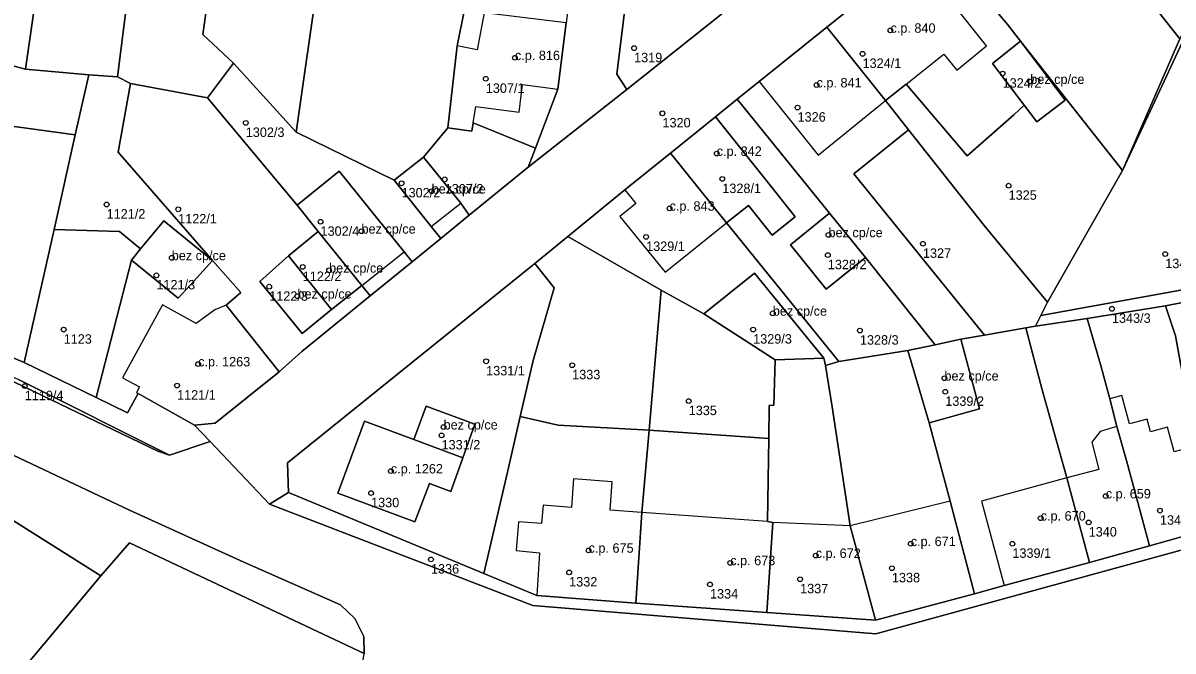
# Model space of a CAD drawing. Extents: x -878211 to -870363, y -1058464 to -1052522.
# Drawn here: x -875140.3 to -875018.8, y -1056399.5 to -1056333.1 of the extents above; entities that cross this region are included whole.
import ezdxf

# ---------------------------------------------------------------- set-up
doc = ezdxf.new("R2010")
doc.units = 0
for name, color, linetype in [('Vrstva 50', 7, 'Continuous'), ('Vrstva 51', 7, 'Continuous'), ('Vrstva 52', 7, 'Continuous')]:
    doc.layers.add(name, color=color, linetype=linetype)

msp = doc.modelspace()

# ---------------------------------------------------------------- linework, layer by layer
at = {"layer": 'Vrstva 50'}
for centre in [(-875048.62, -1056333.88994), (-875075.71, -1056335.76994), (-875088.3, -1056336.77994), (-875051.57, -1056336.36994), (-875036.77, -1056338.45994), (-875091.38, -1056339.00994), (-875056.43, -1056339.66994), (-875033.85, -1056339.29994), (-875058.44, -1056342.04994), (-875072.71, -1056342.65994), (-875116.74, -1056343.66994), (-875066.98, -1056346.90994), (-875100.28, -1056350.05994), (-875095.72, -1056349.63994), (-875066.39, -1056349.59994), (-875036.14, -1056350.30994), (-875097.1, -1056350.89994), (-875131.44, -1056352.29994), (-875123.88, -1056352.80994), (-875071.96, -1056352.70994), (-875108.84, -1056354.11994), (-875104.51, -1056355.12994), (-875055.17, -1056355.50994), (-875074.44, -1056355.71994), (-875045.19, -1056356.44994), (-875124.56, -1056357.93994), (-875055.24, -1056357.64994), (-875019.59, -1056357.53994), (-875110.72, -1056358.89994), (-875126.18, -1056359.78994), (-875107.93, -1056359.25994), (-875114.26, -1056360.98994), (-875111.28, -1056361.99994), (-875061.05, -1056363.80994), (-875025.22, -1056363.32994), (-875135.98, -1056365.52994), (-875063.13, -1056365.51994), (-875051.85, -1056365.62994), (-875091.34, -1056368.87994), (-875121.77, -1056369.16994), (-875082.25, -1056369.28994), (-875042.92, -1056370.66994), (-875140.09, -1056371.49994), (-875124, -1056371.43994), (-875042.83, -1056372.09994), (-875069.94, -1056373.07994), (-875095.84, -1056375.83994), (-875096.05, -1056376.70994), (-875101.41, -1056380.48994), (-875103.5, -1056382.81994), (-875025.87, -1056383.12994), (-875020.15, -1056384.66994), (-875032.75, -1056385.46994), (-875027.68, -1056385.91994), (-875046.48, -1056388.16994), (-875035.74, -1056388.16994), (-875080.52, -1056388.86994), (-875056.52, -1056389.41994), (-875097.17, -1056389.82994), (-875065.55, -1056390.18994), (-875082.57, -1056391.19994), (-875058.17, -1056391.91994), (-875048.47, -1056390.75994), (-875067.69, -1056392.46994)]:
    msp.add_circle(centre, 0.25, dxfattribs=at)
at = {"layer": 'Vrstva 51'}
for points in [[(-875086.13, -1056346.33), (-875086.89, -1056348.34), (-875076.46, -1056340.14), (-875077.53, -1056338.53), (-875075.63, -1056323.05), (-875074.74, -1056315.99), (-875073.87, -1056308.99), (-875073.15, -1056303.38), (-875072.72, -1056299.95), (-875071.81, -1056292.25), (-875070.73, -1056284.13), (-875076.61, -1056283.36), (-875077.7, -1056291.45), (-875078.31, -1056297.58), (-875078.46, -1056297.56), (-875079.11, -1056301.27), (-875079.44, -1056305.66), (-875080.29, -1056312.68), (-875081.16, -1056319.65), (-875081.56, -1056322.87), (-875082, -1056326.08), (-875082.88, -1056333.09), (-875083.78, -1056340.09)], [(-875125.4, -1056300.05), (-875129.36, -1056300.69), (-875134.54, -1056299.86), (-875137.13, -1056317.85), (-875140.03, -1056338), (-875133.33, -1056338.6), (-875130.3, -1056338.79)], [(-875116.92, -1056303.77), (-875116.87, -1056300.48), (-875123.23, -1056299.7), (-875125.4, -1056300.05), (-875130.3, -1056338.79), (-875128.91, -1056339.51), (-875120.8, -1056341.02), (-875118.05, -1056337.37), (-875121.27, -1056334.33), (-875117.48, -1056307.33)], [(-875105.97, -1056302.34), (-875111.35, -1056301.42), (-875116.57, -1056300.53), (-875116.87, -1056300.48), (-875116.92, -1056303.77), (-875117.48, -1056307.33), (-875121.27, -1056334.33), (-875118.05, -1056337.37), (-875111.43, -1056344.64), (-875106.63, -1056311.13)], [(-875010.87, -1056321.51), (-875022.27, -1056307.12), (-875025.61, -1056309.81), (-875033.1, -1056315.81), (-875027.75, -1056322.53), (-875018.04, -1056334.77), (-875012.72, -1056325.15)], [(-875101.07, -1056349.73), (-875097.97, -1056347.29), (-875095.38, -1056344.18), (-875094.41, -1056335.53), (-875093.63, -1056331.68), (-875093.46, -1056328.46), (-875092.39, -1056321.38), (-875093.4, -1056321.32), (-875094.69, -1056320.99), (-875093.51, -1056314.18), (-875106.63, -1056311.13), (-875111.43, -1056344.64)], [(-875137.13, -1056317.85), (-875149.17, -1056313.02), (-875152.23, -1056334.75), (-875149.92, -1056335.39), (-875140.03, -1056338)], [(-875034.88, -1056335.04), (-875024.46, -1056348.23), (-875024.09, -1056348.7), (-875018.04, -1056334.77), (-875027.75, -1056322.53), (-875033.1, -1056315.81), (-875040.55, -1056321.74), (-875043.75, -1056324.31), (-875036.22, -1056333.29)], [(-875076.46, -1056340.14), (-875066.29, -1056332.03), (-875065.94, -1056330.45), (-875073.14, -1056329.43), (-875072.3, -1056323.49), (-875075.63, -1056323.05), (-875077.53, -1056338.53)], [(-875037.83, -1056337.4), (-875034.88, -1056335.04), (-875036.22, -1056333.29), (-875043.75, -1056324.31), (-875047.57, -1056327.31), (-875055.36, -1056333.56), (-875049.14, -1056341.32), (-875046.96, -1056339.57), (-875040.53, -1056347.16), (-875035.6, -1056342.81), (-875034.48, -1056341.8)], [(-875012.72, -1056325.15), (-875017.78, -1056335.1), (-875024.09, -1056348.7), (-875032.04, -1056362.61), (-875032.74, -1056364.05), (-875004.56, -1056358.93), (-875005.51, -1056355.03), (-875012.73, -1056339.57), (-875007.18, -1056330.72), (-875005.97, -1056328.79), (-875008.25, -1056327.56), (-875010.03, -1056326.6)], [(-875012.72, -1056325.15), (-875018.04, -1056334.77), (-875024.09, -1056348.7), (-875017.78, -1056335.1)], [(-875086.13, -1056346.33), (-875083.78, -1056340.09), (-875082.88, -1056333.09), (-875091.56, -1056332.02), (-875093.63, -1056331.68), (-875094.41, -1056335.53), (-875095.38, -1056344.18), (-875092.84, -1056344.56), (-875092.71, -1056343.67)], [(-875055.08, -1056353.21), (-875051.26, -1056357.91), (-875043.91, -1056367.13), (-875041.18, -1056366.54), (-875038.67, -1056366.1), (-875052.48, -1056349.05), (-875046.72, -1056344.39), (-875049.14, -1056341.32), (-875055.36, -1056333.56), (-875062.48, -1056339.29), (-875064.81, -1056341.16)], [(-875151.54, -1056342.64), (-875134.75, -1056344.94), (-875133.33, -1056338.6), (-875140.03, -1056338), (-875149.92, -1056335.39)], [(-875034.48, -1056341.8), (-875035.6, -1056342.81), (-875040.53, -1056347.16), (-875046.96, -1056339.57), (-875049.14, -1056341.32), (-875046.72, -1056344.39), (-875038.73, -1056354.53), (-875032.04, -1056362.61), (-875024.09, -1056348.7), (-875024.46, -1056348.23), (-875034.88, -1056335.04), (-875030.15, -1056341.27), (-875033.15, -1056343.55)], [(-875034.88, -1056335.04), (-875037.83, -1056337.4), (-875034.48, -1056341.8), (-875033.15, -1056343.55), (-875030.15, -1056341.27)], [(-875099.16, -1056358.35), (-875096.68, -1056356.34), (-875096.13, -1056355.88), (-875097.14, -1056354.62), (-875101.07, -1056349.73), (-875111.43, -1056344.64), (-875118.05, -1056337.37), (-875120.8, -1056341.02), (-875111.31, -1056352.38), (-875106.86, -1056348.79), (-875100.01, -1056357.29)], [(-875127.85, -1056357), (-875125.41, -1056354.02), (-875120.25, -1056358.23), (-875130.21, -1056346.76), (-875128.91, -1056339.51), (-875130.3, -1056338.79), (-875133.33, -1056338.6), (-875134.75, -1056344.94), (-875137, -1056354.96), (-875130.09, -1056355.17)], [(-875113.21, -1056369.99), (-875110.8, -1056367.84), (-875103.59, -1056361.96), (-875104.47, -1056360.88), (-875107.67, -1056363.39), (-875110.78, -1056365.95), (-875115.27, -1056360.43), (-875112.23, -1056357.73), (-875109.1, -1056355.16), (-875111.31, -1056352.38), (-875120.8, -1056341.02), (-875128.91, -1056339.51), (-875130.21, -1056346.76), (-875120.25, -1056358.23), (-875117.26, -1056361.61), (-875118.81, -1056362.95)], [(-875043.91, -1056367.13), (-875051.26, -1056357.91), (-875055.43, -1056361.25), (-875059.2, -1056356.55), (-875055.08, -1056353.21), (-875064.81, -1056341.16), (-875067.1, -1056343.03), (-875061.23, -1056350.39), (-875058.69, -1056353.61), (-875061.13, -1056355.55), (-875063.62, -1056352.39), (-875065.96, -1056354.23), (-875054.07, -1056368.9), (-875046.77, -1056367.73)], [(-875150.71, -1056364.56), (-875140.15, -1056368.99), (-875137, -1056354.96), (-875134.75, -1056344.94), (-875151.54, -1056342.64), (-875156.07, -1056362.83)], [(-875061.13, -1056355.55), (-875058.69, -1056353.61), (-875061.23, -1056350.39), (-875067.1, -1056343.03), (-875071.85, -1056346.88), (-875065.96, -1056354.23), (-875063.62, -1056352.39)], [(-875093.12, -1056353.43), (-875086.89, -1056348.34), (-875086.13, -1056346.33), (-875092.71, -1056343.67), (-875092.84, -1056344.56), (-875095.38, -1056344.18), (-875097.97, -1056347.29), (-875094.03, -1056352.17)], [(-875033.29, -1056365.17), (-875032.74, -1056364.05), (-875032.04, -1056362.61), (-875038.73, -1056354.53), (-875046.72, -1056344.39), (-875052.48, -1056349.05), (-875038.67, -1056366.1), (-875034.31, -1056365.34)], [(-875097.97, -1056347.29), (-875101.07, -1056349.73), (-875097.14, -1056354.62), (-875096.13, -1056355.88), (-875093.12, -1056353.43), (-875094.03, -1056352.17)], [(-875065.96, -1056354.23), (-875071.85, -1056346.88), (-875076.7, -1056350.76), (-875082.7, -1056355.69), (-875072.84, -1056361.34), (-875068.35, -1056363.86), (-875062.98, -1056359.55), (-875055.65, -1056368.54), (-875055.48, -1056369.31), (-875054.07, -1056368.9)], [(-875103.59, -1056361.96), (-875099.16, -1056358.35), (-875100.01, -1056357.29), (-875106.86, -1056348.79), (-875111.31, -1056352.38), (-875109.1, -1056355.16), (-875104.47, -1056360.88)], [(-875128.83, -1056358.19), (-875123.88, -1056362.2), (-875122.58, -1056360.78), (-875120.25, -1056358.23), (-875125.41, -1056354.02), (-875127.85, -1056357)], [(-875055.43, -1056361.25), (-875051.26, -1056357.91), (-875055.08, -1056353.21), (-875059.2, -1056356.55)], [(-875140.15, -1056368.99), (-875132.55, -1056372.7), (-875128.83, -1056358.19), (-875127.85, -1056357), (-875130.09, -1056355.17), (-875137, -1056354.96)], [(-875112.23, -1056357.73), (-875107.67, -1056363.39), (-875104.47, -1056360.88), (-875109.1, -1056355.16)], [(-875086.37, -1056368.79), (-875086.94, -1056371.24), (-875087.73, -1056374.7), (-875083.73, -1056375.62), (-875074.12, -1056376.15), (-875072.84, -1056361.34), (-875082.7, -1056355.69), (-875086.21, -1056358.53), (-875084.15, -1056361.11)], [(-875140.69, -1056370.83), (-875156.63, -1056364.33), (-875178.63, -1056358.65), (-875161.34, -1056363.22), (-875155.23, -1056365.27), (-875148.68, -1056367.74), (-875143.11, -1056370.16), (-875126.03, -1056378.37), (-875124.79, -1056378.79)], [(-875129.22, -1056374.33), (-875128.1, -1056372.27), (-875122.14, -1056375.64), (-875119.97, -1056375.42), (-875113.21, -1056369.99), (-875118.81, -1056362.95), (-875117.26, -1056361.61), (-875120.25, -1056358.23), (-875122.58, -1056360.78), (-875123.88, -1056362.2), (-875128.83, -1056358.19), (-875132.55, -1056372.7)], [(-875112.23, -1056357.73), (-875115.27, -1056360.43), (-875110.78, -1056365.95), (-875107.67, -1056363.39)], [(-875086.21, -1056358.53), (-875112.34, -1056379.61), (-875112.23, -1056382.76), (-875091.58, -1056391.31), (-875089.09, -1056380.6), (-875087.73, -1056374.7), (-875086.94, -1056371.24), (-875086.37, -1056368.79), (-875084.15, -1056361.11)], [(-875068.35, -1056363.86), (-875060.8, -1056368.74), (-875055.65, -1056368.54), (-875062.98, -1056359.55)], [(-875019.57, -1056363.03), (-875010.59, -1056361.24), (-875004.26, -1056360.14), (-875004.56, -1056358.93), (-875032.74, -1056364.05), (-875033.29, -1056365.17), (-875027.85, -1056364.34)], [(-875060.8, -1056368.74), (-875068.35, -1056363.86), (-875072.84, -1056361.34), (-875074.12, -1056376.15), (-875061.47, -1056377.03), (-875061.44, -1056373.54), (-875060.95, -1056373.51)], [(-875009.49, -1056366.43), (-875010.59, -1056361.24), (-875019.57, -1056363.03), (-875018.52, -1056366.2), (-875017.34, -1056372.57), (-875016.09, -1056376.48), (-875015.77, -1056377.69), (-875013.23, -1056386.13), (-875004.72, -1056383.89), (-875007.22, -1056374.2), (-875008.2, -1056370.88), (-875009.33, -1056367.45)], [(-875016.09, -1056376.48), (-875017.34, -1056372.57), (-875018.52, -1056366.2), (-875019.57, -1056363.03), (-875027.85, -1056364.34), (-875026.35, -1056369.47), (-875025.45, -1056372.85), (-875024.72, -1056375.76), (-875023.7, -1056379.37), (-875021.27, -1056388.39), (-875013.23, -1056386.13), (-875015.77, -1056377.69)], [(-875026.35, -1056369.47), (-875027.85, -1056364.34), (-875033.29, -1056365.17), (-875034.31, -1056365.34), (-875032.59, -1056371.9), (-875030, -1056381.2), (-875027.6, -1056390.15), (-875021.27, -1056388.39), (-875023.7, -1056379.37), (-875024.72, -1056375.76), (-875025.45, -1056372.85)], [(-875027.6, -1056390.15), (-875030, -1056381.2), (-875032.59, -1056371.9), (-875034.31, -1056365.34), (-875038.67, -1056366.1), (-875041.18, -1056366.54), (-875039.21, -1056373.89), (-875044.55, -1056375.4), (-875042.33, -1056383.66), (-875039.74, -1056393.47), (-875036.6, -1056392.59)], [(-875046.77, -1056367.73), (-875044.55, -1056375.4), (-875039.21, -1056373.89), (-875041.18, -1056366.54), (-875043.91, -1056367.13)], [(-875055.65, -1056368.54), (-875060.8, -1056368.74), (-875060.95, -1056373.51), (-875061.44, -1056373.54), (-875061.47, -1056377.03), (-875061.63, -1056385.82), (-875061.04, -1056385.91), (-875061.69, -1056395.43), (-875050.22, -1056396.26), (-875052.88, -1056386.28), (-875054.79, -1056373.7), (-875055.48, -1056369.31)], [(-875054.07, -1056368.9), (-875055.48, -1056369.31), (-875054.79, -1056373.7), (-875052.88, -1056386.28), (-875050.22, -1056396.26), (-875039.74, -1056393.47), (-875042.33, -1056383.66), (-875044.55, -1056375.4), (-875046.77, -1056367.73)], [(-875200.57, -1056396.01), (-875217.64, -1056397.55), (-875227.04, -1056398.38), (-875237.58, -1056399.31), (-875235.99, -1056416.34), (-875254.11, -1056418.23), (-875254.73, -1056418.15), (-875247.86, -1056467.52), (-875278.14, -1056485.01), (-875275.46, -1056496.62), (-875270.88, -1056517.13), (-875266.18, -1056516.99), (-875187.17, -1056501.5), (-875197.07, -1056487.59), (-875170.85, -1056444.56), (-875168.16, -1056440.42), (-875162.37, -1056427.89), (-875132.07, -1056391.57), (-875148.79, -1056381.04), (-875152.82, -1056377.86), (-875169.32, -1056371.19), (-875186.95, -1056368.75), (-875185.58, -1056394.58)], [(-875098.99, -1056377.15), (-875097.69, -1056373.63), (-875092.53, -1056375.52), (-875093.82, -1056379.08), (-875095.07, -1056382.65), (-875097.31, -1056381.79), (-875098.88, -1056385.87), (-875107.02, -1056382.83), (-875104.21, -1056375.2)], [(-875098.99, -1056377.15), (-875093.82, -1056379.08), (-875092.53, -1056375.52), (-875097.69, -1056373.63)], [(-875087.73, -1056374.7), (-875089.09, -1056380.6), (-875091.58, -1056391.31), (-875085.98, -1056393.64), (-875075.54, -1056394.44), (-875074.88, -1056384.88), (-875074.12, -1056376.15), (-875083.73, -1056375.62)], [(-875098.88, -1056385.87), (-875097.31, -1056381.79), (-875095.07, -1056382.65), (-875093.82, -1056379.08), (-875098.99, -1056377.15), (-875104.21, -1056375.2), (-875107.02, -1056382.83)], [(-875061.47, -1056377.03), (-875074.12, -1056376.15), (-875074.88, -1056384.88), (-875075.54, -1056394.44), (-875061.69, -1056395.43), (-875061.04, -1056385.91), (-875061.63, -1056385.82)], [(-875129.04, -1056388.07), (-875132.07, -1056391.57), (-875162.37, -1056427.89), (-875168.16, -1056440.42), (-875170.85, -1056444.56), (-875135.15, -1056450.99), (-875133.69, -1056451.25), (-875120.69, -1056432.42), (-875116.47, -1056426.87), (-875108.15, -1056409.44), (-875104.53, -1056401.78), (-875104.23, -1056399.79)]]:
    msp.add_lwpolyline(points, close=True, dxfattribs=at)
for points in [[(-875066.29, -1056332.03), (-875076.46, -1056340.14), (-875086.89, -1056348.34), (-875093.12, -1056353.43), (-875096.13, -1056355.88), (-875096.68, -1056356.34), (-875099.16, -1056358.35), (-875103.59, -1056361.96), (-875110.8, -1056367.84), (-875113.21, -1056369.99), (-875119.97, -1056375.42), (-875122.14, -1056375.64), (-875120.51, -1056377.36), (-875114.22, -1056383.98), (-875112.23, -1056382.76), (-875112.34, -1056379.61), (-875086.21, -1056358.53), (-875082.7, -1056355.69), (-875076.7, -1056350.76), (-875071.85, -1056346.88), (-875067.1, -1056343.03), (-875064.81, -1056341.16), (-875062.48, -1056339.29), (-875055.36, -1056333.56), (-875047.57, -1056327.31)], [(-875140.69, -1056370.83), (-875124.79, -1056378.79), (-875120.51, -1056377.36), (-875122.14, -1056375.64), (-875128.1, -1056372.27), (-875129.22, -1056374.33), (-875132.55, -1056372.7), (-875140.15, -1056368.99), (-875150.71, -1056364.56)], [(-875018.57, -1056401.39), (-875015, -1056398.93), (-875006.33, -1056396.55), (-875001.89, -1056395.35), (-875002.02, -1056394.71), (-874998.25, -1056393.44), (-874984.08, -1056391.71), (-874976.34, -1056387.44), (-874960.83, -1056377.33), (-874964.95, -1056371.04), (-874974.88, -1056377.04), (-875050.16, -1056397.7), (-875086.4, -1056394.69), (-875114.22, -1056383.98), (-875120.51, -1056377.36), (-875124.79, -1056378.79), (-875126.03, -1056378.37), (-875143.11, -1056370.16)], [(-875148.79, -1056381.04), (-875132.07, -1056391.57), (-875129.04, -1056388.07), (-875104.23, -1056399.79), (-875104.28, -1056397.98), (-875105.2, -1056396.08), (-875106.73, -1056394.62), (-875116.95, -1056390.1), (-875129.04, -1056384.62), (-875148.44, -1056375.46)], [(-875148.44, -1056375.46), (-875129.04, -1056384.62), (-875116.95, -1056390.1), (-875106.73, -1056394.62), (-875105.2, -1056396.08), (-875104.28, -1056397.98), (-875104.23, -1056399.79)], [(-875013.23, -1056386.13), (-875021.27, -1056388.39), (-875027.6, -1056390.15), (-875036.6, -1056392.59), (-875039.74, -1056393.47), (-875050.22, -1056396.26), (-875061.69, -1056395.43), (-875075.54, -1056394.44), (-875085.98, -1056393.64), (-875091.58, -1056391.31), (-875112.23, -1056382.76), (-875114.22, -1056383.98), (-875086.4, -1056394.69), (-875050.16, -1056397.7), (-874974.88, -1056377.04)]]:
    msp.add_lwpolyline(points, dxfattribs=at)
at = {"layer": 'Vrstva 52'}
for points in [[(-875047.57, -1056327.31), (-875055.36, -1056333.56), (-875049.14, -1056341.32), (-875046.96, -1056339.57), (-875042.98, -1056336.39), (-875041.61, -1056338.11), (-875038.46, -1056335.54), (-875042.24, -1056330.79), (-875043.77, -1056332.05)], [(-875094.41, -1056335.53), (-875095.38, -1056344.18), (-875092.84, -1056344.56), (-875092.71, -1056343.67), (-875092.44, -1056341.92), (-875087.85, -1056342.55), (-875087.49, -1056339.61), (-875083.78, -1056340.09), (-875082.88, -1056333.09), (-875091.56, -1056332.02), (-875092.3, -1056335.93)], [(-875055.36, -1056333.56), (-875062.48, -1056339.29), (-875056.26, -1056347.09), (-875049.14, -1056341.32)], [(-875037.83, -1056337.4), (-875034.48, -1056341.8), (-875033.15, -1056343.55), (-875030.15, -1056341.27), (-875034.88, -1056335.04)], [(-875058.69, -1056353.61), (-875061.23, -1056350.39), (-875067.1, -1056343.03), (-875071.85, -1056346.88), (-875065.96, -1056354.23), (-875063.62, -1056352.39), (-875061.13, -1056355.55)], [(-875097.97, -1056347.29), (-875101.07, -1056349.73), (-875097.14, -1056354.62), (-875094.03, -1056352.17)], [(-875075.53, -1056352.19), (-875077.22, -1056353.56), (-875072.41, -1056359.46), (-875065.96, -1056354.23), (-875071.85, -1056346.88), (-875076.7, -1056350.76)], [(-875100.01, -1056357.29), (-875106.86, -1056348.79), (-875111.31, -1056352.38), (-875109.1, -1056355.16), (-875104.47, -1056360.88)], [(-875127.85, -1056357), (-875128.83, -1056358.19), (-875123.88, -1056362.2), (-875122.58, -1056360.78), (-875120.25, -1056358.23), (-875125.41, -1056354.02)], [(-875055.08, -1056353.21), (-875059.2, -1056356.55), (-875055.43, -1056361.25), (-875051.26, -1056357.91)], [(-875104.47, -1056360.88), (-875109.1, -1056355.16), (-875112.23, -1056357.73), (-875107.67, -1056363.39)], [(-875112.23, -1056357.73), (-875115.27, -1056360.43), (-875110.78, -1056365.95), (-875107.67, -1056363.39)], [(-875068.35, -1056363.86), (-875060.8, -1056368.74), (-875055.65, -1056368.54), (-875062.98, -1056359.55)], [(-875125.55, -1056362.92), (-875129.76, -1056370.61), (-875127.97, -1056371.59), (-875128.28, -1056372.17), (-875128.1, -1056372.27), (-875122.14, -1056375.64), (-875119.97, -1056375.42), (-875113.21, -1056369.99), (-875118.81, -1056362.95), (-875120, -1056363.43), (-875121.98, -1056364.87)], [(-875043.91, -1056367.13), (-875046.77, -1056367.73), (-875044.55, -1056375.4), (-875039.21, -1056373.89), (-875041.18, -1056366.54)], [(-875015.77, -1056377.69), (-875018.66, -1056378.46), (-875019.36, -1056375.86), (-875021.14, -1056376.34), (-875021.51, -1056374.99), (-875023.38, -1056375.5), (-875024.19, -1056372.51), (-875025.45, -1056372.85), (-875024.72, -1056375.76), (-875023.7, -1056379.37), (-875021.27, -1056388.39), (-875013.23, -1056386.13)], [(-875093.82, -1056379.08), (-875092.53, -1056375.52), (-875097.69, -1056373.63), (-875098.99, -1056377.15)], [(-875104.21, -1056375.2), (-875107.02, -1056382.83), (-875098.88, -1056385.87), (-875097.31, -1056381.79), (-875095.07, -1056382.65), (-875093.82, -1056379.08), (-875098.99, -1056377.15)], [(-875026.61, -1056380.32), (-875030, -1056381.2), (-875027.6, -1056390.15), (-875021.27, -1056388.39), (-875023.7, -1056379.37), (-875024.72, -1056375.76), (-875026.48, -1056376.31), (-875027.34, -1056377.44)], [(-875088.16, -1056388.89), (-875085.7, -1056389.12), (-875085.98, -1056393.64), (-875075.54, -1056394.44), (-875074.88, -1056384.88), (-875078.23, -1056384.63), (-875078.01, -1056381.63), (-875082.11, -1056381.32), (-875082.33, -1056384.32), (-875085.33, -1056384.1), (-875085.48, -1056386.04), (-875087.93, -1056385.86)], [(-875030, -1056381.2), (-875039.01, -1056383.65), (-875036.6, -1056392.59), (-875027.6, -1056390.15)], [(-875042.33, -1056383.66), (-875052.88, -1056386.28), (-875050.22, -1056396.26), (-875039.74, -1056393.47)], [(-875075.54, -1056394.44), (-875061.69, -1056395.43), (-875061.04, -1056385.91), (-875061.63, -1056385.82), (-875074.88, -1056384.88)], [(-875061.69, -1056395.43), (-875050.22, -1056396.26), (-875052.88, -1056386.28), (-875061.04, -1056385.91)]]:
    msp.add_lwpolyline(points, close=True, dxfattribs=at)

# ---------------------------------------------------------------- texts
at = {"layer": 'Vrstva 50'}
for s, p in [('c.p. 840', (-875048.62, -1056334.139)), ('c.p. 816', (-875088.3, -1056337.03)), ('1319', (-875075.71, -1056337.259)), ('1324/1', (-875051.57, -1056337.859)), ('1307/1', (-875091.38, -1056340.499)), ('c.p. 841', (-875056.43, -1056339.919)), ('1324/2', (-875036.77, -1056339.949)), ('bez cp/ce', (-875033.85, -1056339.55)), ('1326', (-875058.44, -1056343.539)), ('1302/3', (-875116.74, -1056345.159)), ('1320', (-875072.71, -1056344.149)), ('c.p. 842', (-875066.98, -1056347.159)), ('bez cp/ce', (-875097.1, -1056351.149)), ('1307/2', (-875095.72, -1056351.129)), ('1328/1', (-875066.39, -1056351.089)), ('1302/2', (-875100.28, -1056351.549)), ('1325', (-875036.14, -1056351.799)), ('1121/2', (-875131.44, -1056353.789)), ('c.p. 843', (-875071.96, -1056352.96)), ('1122/1', (-875123.88, -1056354.299)), ('1302/4', (-875108.84, -1056355.609)), ('bez cp/ce', (-875104.51, -1056355.379)), ('bez cp/ce', (-875055.17, -1056355.76)), ('1329/1', (-875074.44, -1056357.209)), ('bez cp/ce', (-875124.56, -1056358.19)), ('1327', (-875045.19, -1056357.939)), ('bez cp/ce', (-875107.93, -1056359.51)), ('1328/2', (-875055.24, -1056359.139)), ('1343/1', (-875019.59, -1056359.029)), ('1122/2', (-875110.72, -1056360.389)), ('1121/3', (-875126.18, -1056361.279)), ('bez cp/ce', (-875111.28, -1056362.25)), ('1122/3', (-875114.26, -1056362.479)), ('bez cp/ce', (-875061.05, -1056364.06)), ('1343/3', (-875025.22, -1056364.819)), ('1123', (-875135.98, -1056367.019)), ('1329/3', (-875063.13, -1056367.009)), ('1328/3', (-875051.85, -1056367.119)), ('c.p. 1263', (-875121.77, -1056369.419)), ('1331/1', (-875091.34, -1056370.369)), ('1333', (-875082.25, -1056370.779)), ('bez cp/ce', (-875042.92, -1056370.919)), ('1119/4', (-875140.09, -1056372.989)), ('1121/1', (-875124, -1056372.929)), ('1339/2', (-875042.83, -1056373.589)), ('1335', (-875069.94, -1056374.569)), ('bez cp/ce', (-875095.84, -1056376.09)), ('1331/2', (-875096.05, -1056378.199)), ('c.p. 1262', (-875101.41, -1056380.74)), ('c.p. 659', (-875025.87, -1056383.379)), ('1330', (-875103.5, -1056384.309)), ('c.p. 670', (-875032.75, -1056385.72)), ('1341', (-875020.15, -1056386.159)), ('1340', (-875027.68, -1056387.409)), ('c.p. 671', (-875046.48, -1056388.419)), ('c.p. 675', (-875080.52, -1056389.12)), ('c.p. 672', (-875056.52, -1056389.669)), ('1339/1', (-875035.74, -1056389.659)), ('1336', (-875097.17, -1056391.319)), ('c.p. 673', (-875065.55, -1056390.44)), ('1332', (-875082.57, -1056392.689)), ('1338', (-875048.47, -1056392.249)), ('1337', (-875058.17, -1056393.409)), ('1334', (-875067.69, -1056393.959))]:
    msp.add_text(s, height=0.999996, dxfattribs=at).set_placement(p)

doc.saveas('drawing.dxf')
